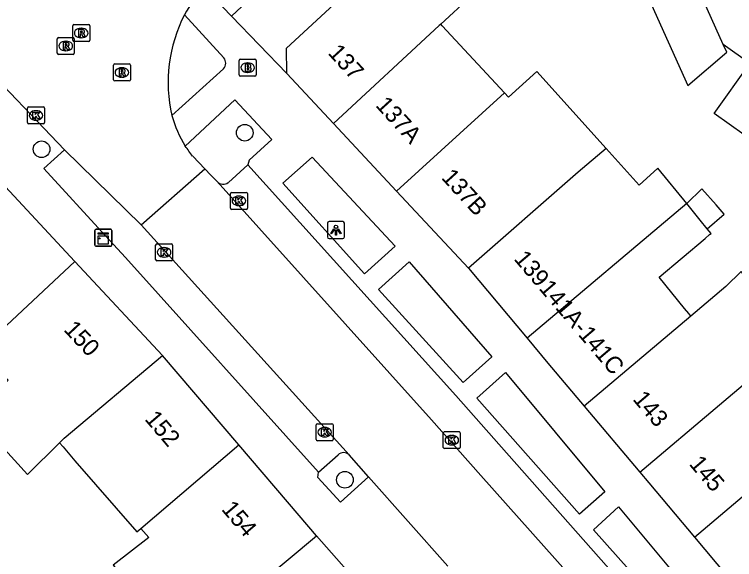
# Model space of a CAD drawing. Extents: x 159888 to 160757, y 384031 to 384746.
# Drawn here: x 160417.48 to 160459.88, y 384395.65 to 384427.74 of the extents above; entities that cross this region are included whole.
import ezdxf

# ---------------------------------------------------------------- set-up
doc = ezdxf.new("R2010")
doc.units = 0
for name, color, linetype in [('IMGEO_Boom', 7, 'Continuous'), ('IMGEO_Brandkraan', 7, 'Continuous'), ('IMGEO_Kast', 7, 'Continuous'), ('IMGEO_Kolk', 7, 'Continuous'), ('IMGEO_Lichtpunt', 7, 'Continuous'), ('IMGEO_Pand', 7, 'Continuous'), ('IMGEO_Pand_nummerreeks', 7, 'Continuous'), ('IMGEO_Parkeervlak_open', 7, 'Continuous'), ('IMGEO_Rijbaan_lokaal_open', 7, 'Continuous'), ('IMGEO_Rioolput', 7, 'Continuous'), ('IMGEO_Voetpad_open', 7, 'Continuous')]:
    doc.layers.add(name, color=color, linetype=linetype)

msp = doc.modelspace()

# ---------------------------------------------------------------- linework, layer by layer
at = {"layer": 'IMGEO_Boom'}
for centre in [(160431.039, 384420.774), (160419.081, 384419.802), (160436.937, 384400.349)]:
    msp.add_circle(centre, 0.489, dxfattribs=at)
at = {"layer": 'IMGEO_Brandkraan'}
for p, q in [((160430.708, 384424.177), (160430.708, 384425.029)), ((160430.783, 384425.103), (160431.635, 384425.103)), ((160431.196, 384424.883), (160431.221, 384424.883)), ((160431.709, 384425.029), (160431.709, 384424.177)), ((160431.635, 384424.103), (160430.783, 384424.103)), ((160431.219, 384424.323), (160431.194, 384424.323))]:
    msp.add_line(p, q, dxfattribs=at)
for points in [[(160430.708, 384424.177), (160430.708, 384425.029)], [(160430.783, 384425.103), (160431.635, 384425.103)], [(160431.709, 384425.029), (160431.709, 384424.177)], [(160431.056, 384424.803), (160431.056, 384424.403), (160431.269, 384424.403)], [(160431.287, 384424.803), (160431.056, 384424.803)], [(160431.235, 384424.722), (160431.181, 384424.722), (160431.181, 384424.646)], [(160431.181, 384424.646), (160431.234, 384424.646)], [(160431.243, 384424.57), (160431.181, 384424.57), (160431.181, 384424.489)], [(160431.181, 384424.489), (160431.243, 384424.489)], [(160431.635, 384424.103), (160430.783, 384424.103)]]:
    msp.add_lwpolyline(points, dxfattribs=at)
for centre, radius, start, end in [((160430.785, 384425.027), 0.0765, 91.552, 178.448), ((160430.785, 384425.027), 0.0765, 91.552, 178.448), ((160431.633, 384425.027), 0.0765, 1.552, 88.448), ((160431.633, 384425.027), 0.0765, 1.552, 88.448), ((160431.236, 384424.684), 0.0379, 267.8285, 90.9355), ((160431.244, 384424.529), 0.0404, 269.8759, 90.5077), ((160431.291, 384424.658), 0.145, 59.4692, 91.5367), ((160431.316, 384424.705), 0.0922, 285.5137, 58.1501), ((160431.321, 384424.513), 0.105, 301.3115, 78.989), ((160430.785, 384424.179), 0.0765, 181.552, 268.448), ((160430.785, 384424.179), 0.0765, 181.552, 268.448), ((160431.275, 384424.654), 0.251, 268.6676, 293.5347), ((160431.633, 384424.179), 0.0765, 271.552, 358.448), ((160431.633, 384424.179), 0.0765, 271.552, 358.448)]:
    msp.add_arc(centre, radius, start, end, dxfattribs=at)
for centre, major_axis, ratio, start_param, end_param in [((160431.195, 384424.603), (-0.387, 0.002), 0.722429, 4.712389, 7.853982), ((160431.22, 384424.603), (-0.39, 0.002), 0.717154, 1.570796, 4.712389)]:
    msp.add_ellipse(centre, major_axis=major_axis, ratio=ratio, start_param=start_param, end_param=end_param, dxfattribs=at)
at = {"layer": 'IMGEO_Kast'}
for p, q in [((160422.213, 384414.169), (160422.213, 384415.01)), ((160422.213, 384415.01), (160422.213, 384414.169)), ((160422.288, 384415.094), (160423.129, 384415.094)), ((160423.129, 384415.094), (160422.288, 384415.094)), ((160423.213, 384415.019), (160423.213, 384414.178)), ((160423.213, 384414.178), (160423.213, 384415.019)), ((160423.138, 384414.094), (160422.297, 384414.094)), ((160422.297, 384414.094), (160423.138, 384414.094))]:
    msp.add_line(p, q, dxfattribs=at)
for points in [[(160422.408, 384414.884), (160423.008, 384414.884), (160423.008, 384414.799), (160422.408, 384414.799), (160422.408, 384414.884)], [(160422.408, 384414.709), (160423.008, 384414.709), (160423.008, 384414.22), (160422.408, 384414.22), (160422.408, 384414.709)]]:
    msp.add_lwpolyline(points, dxfattribs=at)
msp.add_circle((160422.492, 384414.558), 0.0377, dxfattribs=at)
for centre, start, end in [((160422.291, 384415.016), 92.4484, 184.2845), ((160422.291, 384415.016), 92.4484, 184.2845), ((160423.135, 384415.016), 2.4484, 94.2845), ((160423.135, 384415.016), 2.4484, 94.2845), ((160422.291, 384414.172), 182.4484, 274.2845), ((160422.291, 384414.172), 182.4484, 274.2845), ((160423.135, 384414.172), 272.4484, 4.2845), ((160423.135, 384414.172), 272.4484, 4.2845)]:
    msp.add_arc(centre, 0.0779, start, end, dxfattribs=at)
at = {"layer": 'IMGEO_Kolk'}
for p, q in [((160418.249, 384421.365), (160418.249, 384422.217)), ((160418.324, 384422.291), (160419.176, 384422.291)), ((160418.737, 384422.071), (160418.762, 384422.071)), ((160419.25, 384422.217), (160419.25, 384421.365)), ((160418.76, 384421.511), (160418.735, 384421.511)), ((160419.176, 384421.291), (160418.324, 384421.291)), ((160430.269, 384417.262), (160431.121, 384417.262)), ((160430.194, 384416.336), (160430.194, 384417.188)), ((160430.682, 384417.042), (160430.707, 384417.042)), ((160431.195, 384417.188), (160431.195, 384416.336)), ((160430.705, 384416.482), (160430.68, 384416.482)), ((160431.121, 384416.262), (160430.269, 384416.262)), ((160425.793, 384413.312), (160425.793, 384414.164)), ((160425.868, 384414.238), (160426.72, 384414.238)), ((160426.281, 384414.018), (160426.306, 384414.018)), ((160426.794, 384414.164), (160426.794, 384413.312)), ((160426.304, 384413.458), (160426.279, 384413.458)), ((160426.72, 384413.238), (160425.868, 384413.238)), ((160435.243, 384402.725), (160435.243, 384403.577)), ((160435.318, 384403.651), (160436.17, 384403.651)), ((160435.731, 384403.431), (160435.756, 384403.431)), ((160436.244, 384403.577), (160436.244, 384402.725)), ((160435.754, 384402.871), (160435.729, 384402.871)), ((160442.729, 384402.256), (160442.729, 384403.108)), ((160442.804, 384403.182), (160443.656, 384403.182)), ((160443.217, 384402.962), (160443.242, 384402.962)), ((160443.73, 384403.108), (160443.73, 384402.256)), ((160436.17, 384402.651), (160435.318, 384402.651)), ((160443.24, 384402.402), (160443.215, 384402.402)), ((160443.656, 384402.182), (160442.804, 384402.182))]:
    msp.add_line(p, q, dxfattribs=at)
for points in [[(160418.249, 384421.365), (160418.249, 384422.217)], [(160418.324, 384422.291), (160419.176, 384422.291)], [(160418.57, 384421.991), (160418.693, 384421.991), (160418.693, 384421.84), (160418.823, 384421.991), (160418.987, 384421.991), (160418.841, 384421.84), (160418.994, 384421.591), (160418.842, 384421.591), (160418.757, 384421.755), (160418.693, 384421.688), (160418.693, 384421.591), (160418.57, 384421.591), (160418.57, 384421.991)], [(160419.25, 384422.217), (160419.25, 384421.365)], [(160419.176, 384421.291), (160418.324, 384421.291)], [(160430.269, 384417.262), (160431.121, 384417.262)], [(160430.194, 384416.336), (160430.194, 384417.188)], [(160430.515, 384416.962), (160430.638, 384416.962), (160430.638, 384416.811), (160430.768, 384416.962), (160430.932, 384416.962), (160430.786, 384416.811), (160430.939, 384416.562), (160430.787, 384416.562), (160430.702, 384416.726), (160430.638, 384416.659), (160430.638, 384416.562), (160430.515, 384416.562), (160430.515, 384416.962)], [(160431.195, 384417.188), (160431.195, 384416.336)], [(160431.121, 384416.262), (160430.269, 384416.262)], [(160425.793, 384413.312), (160425.793, 384414.164)], [(160425.868, 384414.238), (160426.72, 384414.238)], [(160426.114, 384413.938), (160426.237, 384413.938), (160426.237, 384413.787), (160426.367, 384413.938), (160426.531, 384413.938), (160426.385, 384413.787), (160426.538, 384413.538), (160426.386, 384413.538), (160426.301, 384413.702), (160426.237, 384413.635), (160426.237, 384413.538), (160426.114, 384413.538), (160426.114, 384413.938)], [(160426.794, 384414.164), (160426.794, 384413.312)], [(160426.72, 384413.238), (160425.868, 384413.238)], [(160435.243, 384402.725), (160435.243, 384403.577)], [(160435.318, 384403.651), (160436.17, 384403.651)], [(160435.564, 384403.351), (160435.687, 384403.351), (160435.687, 384403.2), (160435.817, 384403.351), (160435.981, 384403.351), (160435.835, 384403.2), (160435.988, 384402.951), (160435.836, 384402.951), (160435.751, 384403.115), (160435.687, 384403.048), (160435.687, 384402.951), (160435.564, 384402.951), (160435.564, 384403.351)], [(160436.244, 384403.577), (160436.244, 384402.725)], [(160442.729, 384402.256), (160442.729, 384403.108)], [(160442.804, 384403.182), (160443.656, 384403.182)], [(160443.05, 384402.882), (160443.173, 384402.882), (160443.173, 384402.731), (160443.303, 384402.882), (160443.467, 384402.882), (160443.321, 384402.731), (160443.474, 384402.482), (160443.322, 384402.482), (160443.237, 384402.646), (160443.173, 384402.579), (160443.173, 384402.482), (160443.05, 384402.482), (160443.05, 384402.882)], [(160443.73, 384403.108), (160443.73, 384402.256)], [(160436.17, 384402.651), (160435.318, 384402.651)], [(160443.656, 384402.182), (160442.804, 384402.182)]]:
    msp.add_lwpolyline(points, dxfattribs=at)
for centre, start, end in [((160418.326, 384422.215), 91.552, 178.448), ((160418.326, 384422.215), 91.552, 178.448), ((160419.174, 384422.215), 1.552, 88.448), ((160419.174, 384422.215), 1.552, 88.448), ((160418.326, 384421.367), 181.552, 268.448), ((160418.326, 384421.367), 181.552, 268.448), ((160419.174, 384421.367), 271.552, 358.448), ((160419.174, 384421.367), 271.552, 358.448), ((160430.271, 384417.186), 91.552, 178.448), ((160430.271, 384417.186), 91.552, 178.448), ((160431.119, 384417.186), 1.552, 88.448), ((160431.119, 384417.186), 1.552, 88.448), ((160430.271, 384416.338), 181.552, 268.448), ((160430.271, 384416.338), 181.552, 268.448), ((160431.119, 384416.338), 271.552, 358.448), ((160431.119, 384416.338), 271.552, 358.448), ((160425.87, 384414.162), 91.552, 178.448), ((160425.87, 384414.162), 91.552, 178.448), ((160426.718, 384414.162), 1.552, 88.448), ((160426.718, 384414.162), 1.552, 88.448), ((160425.87, 384413.314), 181.552, 268.448), ((160425.87, 384413.314), 181.552, 268.448), ((160426.718, 384413.314), 271.552, 358.448), ((160426.718, 384413.314), 271.552, 358.448), ((160435.32, 384403.575), 91.552, 178.448), ((160435.32, 384403.575), 91.552, 178.448), ((160436.168, 384403.575), 1.552, 88.448), ((160436.168, 384403.575), 1.552, 88.448), ((160442.806, 384403.106), 91.552, 178.448), ((160442.806, 384403.106), 91.552, 178.448), ((160443.654, 384403.106), 1.552, 88.448), ((160443.654, 384403.106), 1.552, 88.448), ((160435.32, 384402.727), 181.552, 268.448), ((160435.32, 384402.727), 181.552, 268.448), ((160436.168, 384402.727), 271.552, 358.448), ((160436.168, 384402.727), 271.552, 358.448), ((160442.806, 384402.258), 181.552, 268.448), ((160442.806, 384402.258), 181.552, 268.448), ((160443.654, 384402.258), 271.552, 358.448), ((160443.654, 384402.258), 271.552, 358.448)]:
    msp.add_arc(centre, 0.0765, start, end, dxfattribs=at)
for centre, major_axis, ratio, start_param, end_param in [((160418.736, 384421.791), (-0.387, 0.002), 0.722429, 4.712389, 7.853982), ((160418.761, 384421.791), (-0.39, 0.002), 0.717154, 1.570796, 4.712389), ((160430.681, 384416.762), (-0.387, 0.002), 0.722429, 4.712389, 7.853982), ((160430.706, 384416.762), (-0.39, 0.002), 0.717154, 1.570796, 4.712389), ((160426.28, 384413.738), (-0.387, 0.002), 0.722429, 4.712389, 7.853982), ((160426.305, 384413.738), (-0.39, 0.002), 0.717154, 1.570796, 4.712389), ((160435.73, 384403.151), (-0.387, 0.002), 0.722429, 4.712389, 7.853982), ((160435.755, 384403.151), (-0.39, 0.002), 0.717154, 1.570796, 4.712389), ((160443.216, 384402.682), (-0.387, 0.002), 0.722429, 4.712389, 7.853982), ((160443.241, 384402.682), (-0.39, 0.002), 0.717154, 1.570796, 4.712389)]:
    msp.add_ellipse(centre, major_axis=major_axis, ratio=ratio, start_param=start_param, end_param=end_param, dxfattribs=at)
at = {"layer": 'IMGEO_Lichtpunt'}
for p, q in [((160435.912, 384415.445), (160435.912, 384414.638)), ((160435.912, 384415.445), (160435.912, 384414.638)), ((160436.814, 384415.54), (160436.006, 384415.54)), ((160436.814, 384415.54), (160436.006, 384415.54)), ((160436.908, 384414.638), (160436.908, 384415.445)), ((160436.908, 384414.638), (160436.908, 384415.445)), ((160436.006, 384414.544), (160436.814, 384414.544)), ((160436.006, 384414.544), (160436.814, 384414.544))]:
    msp.add_line(p, q, dxfattribs=at)
for points in [[(160436.286, 384415.109), (160436.325, 384415.081), (160436.137, 384414.819), (160436.099, 384414.846), (160436.286, 384415.109)], [(160436.388, 384415.061), (160436.435, 384415.061), (160436.435, 384414.739), (160436.388, 384414.739), (160436.388, 384415.061)], [(160436.498, 384415.081), (160436.536, 384415.108), (160436.723, 384414.846), (160436.684, 384414.818), (160436.498, 384415.081)]]:
    msp.add_lwpolyline(points, dxfattribs=at)
msp.add_circle((160436.411, 384415.243), 0.0994, dxfattribs=at)
for centre, start, end in [((160436.006, 384415.445), 90, 180), ((160436.006, 384415.445), 90, 180), ((160436.814, 384415.445), 0, 90), ((160436.814, 384415.445), 0, 90), ((160436.006, 384414.638), 180, 270), ((160436.006, 384414.638), 180, 270), ((160436.814, 384414.638), 270, 0), ((160436.814, 384414.638), 270, 360)]:
    msp.add_arc(centre, 0.0946, start, end, dxfattribs=at)
at = {"layer": 'IMGEO_Pand'}
for points in [[(160433.519, 384424.249), (160433.504, 384425.741), (160439.345, 384431.166), (160447.309, 384434.839), (160453.93, 384437.792)], [(160442.579, 384427.165), (160444.334, 384428.795), (160444.591, 384429.182), (160448.254, 384430.872), (160451.074, 384432.172), (160452.913, 384432.978), (160454.815, 384428.715)], [(160459.209, 384425.964), (160457.405, 384430.008)], [(160454.815, 384428.715), (160457.121, 384423.549), (160459.411, 384425.511), (160459.209, 384425.964)], [(160442.579, 384427.165), (160442.489, 384427.081), (160436.258, 384421.313)], [(160446.326, 384423.13), (160442.664, 384427.073), (160442.579, 384427.165)], [(160461.319, 384420.023), (160458.681, 384421.902), (160460.778, 384424.847)], [(160436.258, 384421.313), (160433.519, 384424.249)], [(160452.32, 384419.845), (160448.232, 384424.385), (160446.568, 384422.87), (160446.326, 384423.13)], [(160439.967, 384417.341), (160446.326, 384423.13)], [(160439.967, 384417.341), (160436.258, 384421.313)], [(160452.32, 384419.845), (160450.664, 384418.46), (160444.212, 384412.794)], [(160457.057, 384416.606), (160455.358, 384418.684), (160454.258, 384417.693), (160452.32, 384419.845)], [(160421.031, 384413.2), (160415.897, 384418.698)], [(160444.212, 384412.794), (160439.967, 384417.341)], [(160458.271, 384415.121), (160459.255, 384415.988), (160458.786, 384416.52), (160457.953, 384417.467), (160457.057, 384416.606)], [(160457.057, 384416.606), (160447.666, 384408.676)], [(160458.271, 384415.121), (160457.854, 384415.632), (160457.057, 384416.606)], [(160457.3, 384409.978), (160457.179, 384410.126), (160456.926, 384410.436), (160455.43, 384412.267), (160458.143, 384414.558), (160458.408, 384414.781), (160458.491, 384414.852), (160458.271, 384415.121)], [(160421.031, 384413.2), (160415.462, 384407.999)], [(160426.2, 384407.665), (160421.031, 384413.2)], [(160444.212, 384412.794), (160447.666, 384408.676)], [(160463.676, 384408.726), (160463.493, 384408.934), (160461.996, 384410.634), (160460.255, 384412.611), (160459.357, 384411.717), (160457.3, 384409.978)], [(160457.3, 384409.978), (160451.03, 384404.677)], [(160447.666, 384408.676), (160448.892, 384407.214), (160451.03, 384404.677)], [(160454.301, 384400.796), (160463.676, 384408.726)], [(160415.462, 384407.999), (160417.105, 384406.206), (160416.968, 384406.081), (160414.966, 384404.245), (160418.257, 384400.655), (160420.135, 384402.52)], [(160420.135, 384402.52), (160420.414, 384402.797), (160426.2, 384407.665)], [(160430.698, 384402.4), (160426.2, 384407.665)], [(160451.03, 384404.677), (160454.301, 384400.796)], [(160420.135, 384402.52), (160420.342, 384402.281), (160421.047, 384401.47), (160424.688, 384397.283), (160424.931, 384397.49)], [(160424.931, 384397.49), (160430.698, 384402.4)], [(160435.261, 384397.057), (160434.248, 384398.243), (160430.698, 384402.4)], [(160457.512, 384396.97), (160463.754, 384402.258)], [(160454.301, 384400.796), (160454.828, 384400.17), (160457.512, 384396.97)], [(160424.931, 384397.49), (160425.388, 384396.953), (160423.294, 384395.33), (160427.404, 384390.473), (160435.261, 384397.057)], [(160457.512, 384396.97), (160460.756, 384393.102)]]:
    msp.add_lwpolyline(points, dxfattribs=at)
at = {"layer": 'IMGEO_Parkeervlak_open'}
for points in [[(160430.074, 384417.842), (160431.217, 384418.885)], [(160435.387, 384400.801), (160436.53, 384401.826)]]:
    msp.add_lwpolyline(points, dxfattribs=at)
for centre, radius, start, end in [((160429.776, 384418.245), 0.501, 223.0643, 306.4379), ((160436.851, 384401.458), 0.488, 46.4126, 131.1496)]:
    msp.add_arc(centre, radius, start, end, dxfattribs=at)
at = {"layer": 'IMGEO_Rijbaan_lokaal_open'}
for points in [[(160420.429, 384419.757), (160415.207, 384425.228)], [(160424.938, 384415.361), (160420.429, 384419.757)], [(160427.974, 384419.385), (160428.681, 384418.655)], [(160424.938, 384415.361), (160428.681, 384418.655)], [(160428.681, 384418.655), (160429.048, 384418.276), (160429.41, 384417.903)], [(160429.41, 384417.903), (160442.025, 384403.87), (160444.943, 384400.6), (160454.605, 384389.746)], [(160437.188, 384401.812), (160424.938, 384415.361)], [(160438.333, 384400.522), (160437.188, 384401.812)], [(160442.998, 384395.269), (160438.333, 384400.522)]]:
    msp.add_lwpolyline(points, dxfattribs=at)
for centre, radius, start, end in [((160433.686, 384424.172), 7.14, 134.4397, 150.2055), ((160435.299, 384423.73), 8.769, 152.9366, 192.8656), ((160434.191, 384423.935), 7.748, 196.1649, 210.6782), ((160419.012, 384413.155), 10.914, 34.8059, 38.7186)]:
    msp.add_arc(centre, radius, start, end, dxfattribs=at)
at = {"layer": 'IMGEO_Rioolput'}
for p, q in [((160420.913, 384426.214), (160420.913, 384427.066)), ((160420.988, 384427.14), (160421.84, 384427.14)), ((160421.914, 384427.066), (160421.914, 384426.214)), ((160421.401, 384426.92), (160421.426, 384426.92)), ((160420.004, 384425.45), (160420.004, 384426.302)), ((160420.079, 384426.376), (160420.931, 384426.376)), ((160420.492, 384426.156), (160420.517, 384426.156)), ((160421.005, 384426.302), (160421.005, 384425.45)), ((160421.424, 384426.36), (160421.399, 384426.36)), ((160421.84, 384426.14), (160420.988, 384426.14)), ((160420.931, 384425.376), (160420.079, 384425.376)), ((160420.515, 384425.596), (160420.49, 384425.596)), ((160423.308, 384423.893), (160423.308, 384424.745)), ((160423.383, 384424.819), (160424.235, 384424.819)), ((160423.796, 384424.599), (160423.821, 384424.599)), ((160424.309, 384424.745), (160424.309, 384423.893)), ((160423.819, 384424.039), (160423.794, 384424.039)), ((160424.235, 384423.819), (160423.383, 384423.819))]:
    msp.add_line(p, q, dxfattribs=at)
for points in [[(160420.913, 384426.214), (160420.913, 384427.066)], [(160420.988, 384427.14), (160421.84, 384427.14)], [(160421.914, 384427.066), (160421.914, 384426.214)], [(160421.502, 384426.838), (160421.25, 384426.84), (160421.25, 384426.44)], [(160421.25, 384426.44), (160421.374, 384426.44), (160421.374, 384426.602), (160421.385, 384426.602)], [(160421.428, 384426.759), (160421.374, 384426.759), (160421.374, 384426.678)], [(160421.374, 384426.678), (160421.426, 384426.678)], [(160421.432, 384426.573), (160421.503, 384426.44), (160421.643, 384426.44), (160421.578, 384426.566)], [(160420.004, 384425.45), (160420.004, 384426.302)], [(160420.079, 384426.376), (160420.931, 384426.376)], [(160421.005, 384426.302), (160421.005, 384425.45)], [(160420.593, 384426.074), (160420.341, 384426.076), (160420.341, 384425.676)], [(160420.341, 384425.676), (160420.465, 384425.676), (160420.465, 384425.838), (160420.476, 384425.838)], [(160420.519, 384425.995), (160420.465, 384425.995), (160420.465, 384425.914)], [(160420.465, 384425.914), (160420.517, 384425.914)], [(160420.523, 384425.809), (160420.594, 384425.676), (160420.734, 384425.676), (160420.669, 384425.802)], [(160421.84, 384426.14), (160420.988, 384426.14)], [(160420.931, 384425.376), (160420.079, 384425.376)], [(160423.308, 384423.893), (160423.308, 384424.745)], [(160423.383, 384424.819), (160424.235, 384424.819)], [(160423.897, 384424.517), (160423.645, 384424.519), (160423.645, 384424.119)], [(160424.309, 384424.745), (160424.309, 384423.893)], [(160423.645, 384424.119), (160423.769, 384424.119), (160423.769, 384424.281), (160423.78, 384424.281)], [(160423.823, 384424.438), (160423.769, 384424.438), (160423.769, 384424.357)], [(160423.769, 384424.357), (160423.821, 384424.357)], [(160423.827, 384424.252), (160423.898, 384424.119), (160424.038, 384424.119), (160423.973, 384424.245)], [(160424.235, 384423.819), (160423.383, 384423.819)]]:
    msp.add_lwpolyline(points, dxfattribs=at)
for centre, radius, start, end in [((160420.99, 384427.064), 0.0765, 91.552, 178.448), ((160420.99, 384427.064), 0.0765, 91.552, 178.448), ((160421.838, 384427.064), 0.0765, 1.552, 88.448), ((160421.838, 384427.064), 0.0765, 1.552, 88.448), ((160421.384, 384426.549), 0.0533, 26.0293, 88.6989), ((160421.41, 384426.867), 0.19, 274.7715, 282.9687), ((160421.434, 384426.663), 0.0964, 77.0061, 93.1865), ((160421.448, 384426.72), 0.0378, 276.6634, 79.6772), ((160421.501, 384426.728), 0.109, 350.3612, 89.416), ((160421.499, 384426.728), 0.112, 277.5842, 350.9817), ((160421.483, 384426.513), 0.108, 29.5134, 73.7905), ((160420.081, 384426.3), 0.0765, 91.552, 178.448), ((160420.081, 384426.3), 0.0765, 91.552, 178.448), ((160420.99, 384426.216), 0.0765, 181.552, 268.448), ((160420.99, 384426.216), 0.0765, 181.552, 268.448), ((160420.929, 384426.3), 0.0765, 1.552, 88.448), ((160420.929, 384426.3), 0.0765, 1.552, 88.448), ((160421.838, 384426.216), 0.0765, 271.552, 358.448), ((160421.838, 384426.216), 0.0765, 271.552, 358.448), ((160420.475, 384425.785), 0.0533, 26.0293, 88.6989), ((160420.501, 384426.103), 0.19, 274.7715, 282.9687), ((160420.525, 384425.899), 0.0964, 77.0061, 93.1865), ((160420.539, 384425.956), 0.0378, 276.6634, 79.6772), ((160420.592, 384425.964), 0.109, 350.3612, 89.416), ((160420.59, 384425.964), 0.112, 277.5842, 350.9817), ((160420.574, 384425.749), 0.108, 29.5134, 73.7905), ((160420.081, 384425.452), 0.0765, 181.552, 268.448), ((160420.081, 384425.452), 0.0765, 181.552, 268.448), ((160420.929, 384425.452), 0.0765, 271.552, 358.448), ((160420.929, 384425.452), 0.0765, 271.552, 358.448), ((160423.385, 384424.743), 0.0765, 91.552, 178.448), ((160423.385, 384424.743), 0.0765, 91.552, 178.448), ((160423.896, 384424.407), 0.109, 350.3612, 89.416), ((160424.233, 384424.743), 0.0765, 1.552, 88.448), ((160424.233, 384424.743), 0.0765, 1.552, 88.448), ((160423.779, 384424.228), 0.0533, 26.0293, 88.6989), ((160423.805, 384424.546), 0.19, 274.7715, 282.9687), ((160423.829, 384424.342), 0.0964, 77.0061, 93.1865), ((160423.843, 384424.399), 0.0378, 276.6634, 79.6772), ((160423.894, 384424.407), 0.112, 277.5842, 350.9817), ((160423.878, 384424.192), 0.108, 29.5134, 73.7905), ((160423.385, 384423.895), 0.0765, 181.552, 268.448), ((160423.385, 384423.895), 0.0765, 181.552, 268.448), ((160424.233, 384423.895), 0.0765, 271.552, 358.448), ((160424.233, 384423.895), 0.0765, 271.552, 358.448)]:
    msp.add_arc(centre, radius, start, end, dxfattribs=at)
for centre, major_axis, ratio, start_param, end_param in [((160421.4, 384426.64), (-0.387, 0.002), 0.722429, 4.712389, 7.853982), ((160421.425, 384426.64), (-0.39, 0.002), 0.717154, 1.570796, 4.712389), ((160420.491, 384425.876), (-0.387, 0.002), 0.722429, 4.712389, 7.853982), ((160420.516, 384425.876), (-0.39, 0.002), 0.717154, 1.570796, 4.712389), ((160423.795, 384424.319), (-0.387, 0.002), 0.722429, 4.712389, 7.853982), ((160423.82, 384424.319), (-0.39, 0.002), 0.717154, 1.570796, 4.712389)]:
    msp.add_ellipse(centre, major_axis=major_axis, ratio=ratio, start_param=start_param, end_param=end_param, dxfattribs=at)
at = {"layer": 'IMGEO_Voetpad_open'}
for points in [[(160432.805, 384430.473), (160433.005, 384430.213), (160430.268, 384427.625)], [(160430.268, 384427.625), (160428.687, 384429.27)], [(160427.49, 384427.72), (160429.807, 384425.186)], [(160430.268, 384427.625), (160433.519, 384424.249)], [(160460.778, 384424.847), (160459.209, 384425.964)], [(160429.788, 384424.539), (160426.75, 384421.778)], [(160427.528, 384419.982), (160430.451, 384422.7), (160432.634, 384420.365), (160431.306, 384419.153), (160431.217, 384418.885)], [(160435.387, 384400.801), (160424.012, 384413.426), (160422.846, 384414.697), (160419.209, 384418.662), (160420.429, 384419.757)], [(160438.091, 384412.475), (160433.291, 384417.804), (160435.003, 384419.326), (160439.887, 384414.094), (160438.091, 384412.475)], [(160431.217, 384418.885), (160443.46, 384405.305), (160446.447, 384401.928), (160456.093, 384391.043)], [(160443.9, 384406.065), (160438.912, 384411.555), (160440.713, 384413.174), (160445.586, 384407.579), (160443.9, 384406.065)], [(160450.744, 384398.334), (160444.712, 384405.146), (160446.389, 384406.654), (160452.241, 384399.649), (160450.744, 384398.334)], [(160438.333, 384400.522), (160436.685, 384399.036), (160435.35, 384400.485), (160435.387, 384400.801)], [(160453.039, 384398.751), (160458.639, 384392.047), (160457.383, 384390.899), (160451.573, 384397.411), (160453.039, 384398.751)], [(160483.657, 384335.415), (160478.945, 384343.45), (160473.633, 384351.562), (160469.711, 384357.202), (160463.306, 384365.649), (160461.477, 384368.06), (160453.348, 384377.769), (160440.266, 384392.474), (160439.728, 384392.001), (160439.463, 384392.301), (160438.349, 384393.558), (160435.261, 384397.057)]]:
    msp.add_lwpolyline(points, dxfattribs=at)
msp.add_arc((160429.427, 384424.873), 0.492, 317.1795, 39.4564, dxfattribs=at)

# ---------------------------------------------------------------- texts
at = {"layer": 'IMGEO_Pand_nummerreeks'}
for s, rotation, p in [('137', 312.3127, (160435.893, 384425.437)), ('137A', 312.3127, (160438.694, 384422.36)), ('137B', 312.3299, (160442.567, 384418.105)), ('139', 310.3131, (160446.844, 384413.329)), ('141A-141C', 310.3761, (160448.315, 384411.598)), ('150', 313.0404, (160420.336, 384409.155)), ('143', 310.2443, (160453.839, 384405.073)), ('152', 310.4162, (160425.106, 384403.906)), ('145', 310.2443, (160457.16, 384401.261)), ('154', 310.4162, (160429.627, 384398.598))]:
    msp.add_text(s, height=1, rotation=rotation, dxfattribs=at).set_placement(p)

doc.saveas('drawing.dxf')
